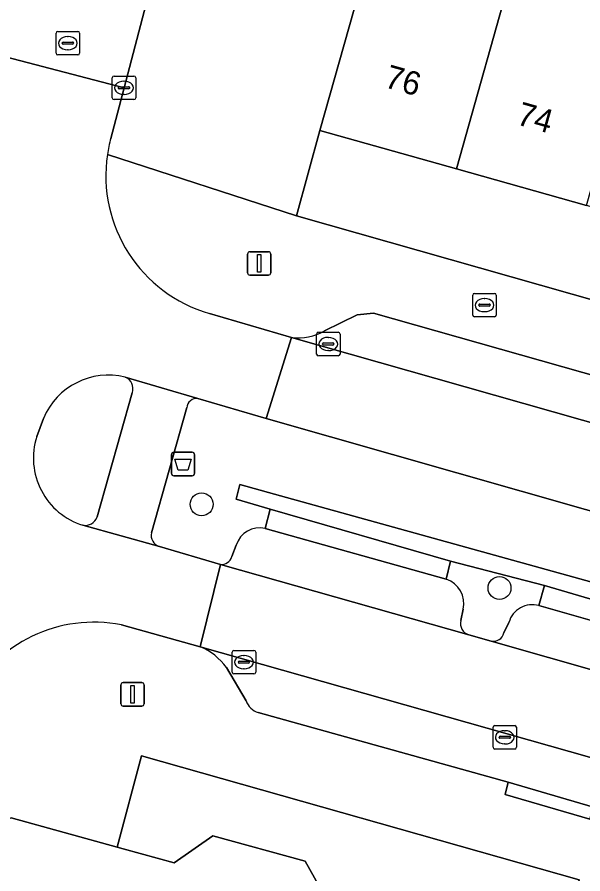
# Model space of a CAD drawing. Extents: x 158086 to 159499, y 382904 to 383981.
# Drawn here: x 158729.8 to 158753.93, y 383309.02 to 383345.54 of the extents above; entities that cross this region are included whole.
import ezdxf

# ---------------------------------------------------------------- set-up
doc = ezdxf.new("R2010")
doc.units = 0
for name, color, linetype in [('IMGEO_Afvalbak', 7, 'Continuous'), ('IMGEO_Berm_groen', 7, 'Continuous'), ('IMGEO_Boom', 7, 'Continuous'), ('IMGEO_Brandkraan', 7, 'Continuous'), ('IMGEO_Erf', 7, 'Continuous'), ('IMGEO_Groenvoorziening', 7, 'Continuous'), ('IMGEO_Haag', 7, 'Continuous'), ('IMGEO_Kolk', 7, 'Continuous'), ('IMGEO_Lichtmast', 7, 'Continuous'), ('IMGEO_Pand', 7, 'Continuous'), ('IMGEO_Pand_nummerreeks', 7, 'Continuous'), ('IMGEO_Parkeervlak_open', 7, 'Continuous'), ('IMGEO_Rijbaan_lokaal_gesloten', 7, 'Continuous'), ('IMGEO_Rijbaan_lokaal_open', 7, 'Continuous'), ('IMGEO_Rioolput', 7, 'Continuous'), ('IMGEO_Verkeerseiland_gesloten', 7, 'Continuous'), ('IMGEO_Voetpad_open', 7, 'Continuous')]:
    doc.layers.add(name, color=color, linetype=linetype)

msp = doc.modelspace()

# ---------------------------------------------------------------- linework, layer by layer
at = {"layer": 'IMGEO_Afvalbak'}
for p, q in [((158736.379, 383326.09), (158736.379, 383326.89)), ((158736.379, 383326.89), (158736.379, 383326.09)), ((158736.479, 383326.99), (158737.269, 383326.99)), ((158737.269, 383326.99), (158736.479, 383326.99)), ((158737.369, 383326.89), (158737.369, 383326.09)), ((158737.369, 383326.09), (158737.369, 383326.89)), ((158737.269, 383325.99), (158736.479, 383325.99)), ((158736.479, 383325.99), (158737.269, 383325.99))]:
    msp.add_line(p, q, dxfattribs=at)
msp.add_lwpolyline([(158736.522, 383326.704), (158737.226, 383326.704), (158737.077, 383326.234), (158736.671, 383326.234), (158736.522, 383326.704)], dxfattribs=at)
for centre, start, end in [((158736.479, 383326.89), 90, 180), ((158736.479, 383326.89), 90, 180), ((158737.269, 383326.89), 0, 90), ((158737.269, 383326.89), 360, 90), ((158736.479, 383326.09), 180, 270), ((158736.479, 383326.09), 180, 270), ((158737.269, 383326.09), 270, 0), ((158737.269, 383326.09), 270, 0)]:
    msp.add_arc(centre, 0.1, start, end, dxfattribs=at)
at = {"layer": 'IMGEO_Berm_groen'}
for points in [[(158740.417, 383328.436), (158737.507, 383329.287)], [(158737.033, 383328.892), (158735.529, 383323.563)], [(158759.428, 383323.022), (158740.417, 383328.436)], [(158740.373, 383323.744), (158740.593, 383324.569), (158739.145, 383324.987), (158739.299, 383325.619), (158740.771, 383325.211), (158761.742, 383319.401), (158761.98, 383320.196)], [(158735.869, 383322.977), (158738.467, 383322.212)], [(158738.963, 383322.544), (158739.144, 383323.039)], [(158748.289, 383322.345), (158748.104, 383321.579)], [(158752.049, 383320.455), (158752.292, 383321.307), (158748.289, 383322.345)], [(158748.828, 383320.303), (158748.72, 383319.823)], [(158750.564, 383319.293), (158750.776, 383319.743)], [(158749.072, 383319.208), (158750.014, 383318.947)]]:
    msp.add_lwpolyline(points, dxfattribs=at)
for centre, radius, start, end in [((158737.467, 383328.853), 0.435, 84.6858, 174.9254), ((158736.007, 383323.449), 0.492, 166.5701, 253.6749), ((158740.138, 383322.73), 1.041, 76.9326, 162.7478), ((158738.513, 383322.68), 0.47, 264.4217, 343.1714), ((158747.758, 383320.539), 1.096, 347.5565, 71.5845), ((158751.766, 383319.468), 1.027, 73.9924, 164.4449), ((158749.216, 383319.699), 0.511, 165.9265, 253.6435), ((158750.118, 383319.392), 0.457, 256.8412, 347.506)]:
    msp.add_arc(centre, radius, start, end, dxfattribs=at)
at = {"layer": 'IMGEO_Boom'}
for centre in [(158737.667, 383324.773), (158750.376, 383321.205)]:
    msp.add_circle(centre, 0.489, dxfattribs=at)
at = {"layer": 'IMGEO_Brandkraan'}
for p, q in [((158749.234, 383332.837), (158749.234, 383333.689)), ((158749.309, 383333.763), (158750.161, 383333.763)), ((158749.722, 383333.543), (158749.747, 383333.543)), ((158750.235, 383333.689), (158750.235, 383332.837)), ((158749.493, 383333.257), (158749.493, 383333.269)), ((158749.931, 383333.22), (158749.533, 383333.22)), ((158749.536, 383333.306), (158749.934, 383333.306)), ((158749.977, 383333.269), (158749.977, 383333.257)), ((158750.161, 383332.763), (158749.309, 383332.763)), ((158749.745, 383332.983), (158749.72, 383332.983))]:
    msp.add_line(p, q, dxfattribs=at)
for points in [[(158749.234, 383332.837), (158749.234, 383333.689)], [(158749.309, 383333.763), (158750.161, 383333.763)], [(158750.235, 383333.689), (158750.235, 383332.837)], [(158750.161, 383332.763), (158749.309, 383332.763)]]:
    msp.add_lwpolyline(points, dxfattribs=at)
for centre, radius, start, end in [((158749.311, 383333.687), 0.0765, 91.552, 178.448), ((158749.311, 383333.687), 0.0765, 91.552, 178.448), ((158750.159, 383333.687), 0.0765, 1.552, 88.448), ((158750.159, 383333.687), 0.0765, 1.552, 88.448), ((158749.533, 383333.266), 0.0403, 85.8775, 175.7526), ((158749.53, 383333.256), 0.0366, 178.938, 274.7102), ((158749.934, 383333.263), 0.043, 264.8664, 352.4533), ((158749.938, 383333.268), 0.0386, 1.7309, 96.639), ((158749.311, 383332.839), 0.0765, 181.552, 268.448), ((158749.311, 383332.839), 0.0765, 181.552, 268.448), ((158750.159, 383332.839), 0.0765, 271.552, 358.448), ((158750.159, 383332.839), 0.0765, 271.552, 358.448)]:
    msp.add_arc(centre, radius, start, end, dxfattribs=at)
for centre, major_axis, ratio, start_param, end_param in [((158749.721, 383333.263), (-0.387, 0.002), 0.722429, 4.712389, 7.853982), ((158749.746, 383333.263), (-0.39, 0.002), 0.717154, 1.570796, 4.712389)]:
    msp.add_ellipse(centre, major_axis=major_axis, ratio=ratio, start_param=start_param, end_param=end_param, dxfattribs=at)
at = {"layer": 'IMGEO_Erf'}
msp.add_lwpolyline([(158762.697, 383346.875), (158762.113, 383344.8), (158767.736, 383343.218), (158766.601, 383339.181), (158765.246, 383334.367), (158759.623, 383335.949), (158754.092, 383337.505), (158748.536, 383339.068), (158742.718, 383340.705), (158741.709, 383337.068), (158766.48, 383330.042), (158829.102, 383312.279)], dxfattribs=at)
at = {"layer": 'IMGEO_Groenvoorziening'}
msp.add_lwpolyline([(158740.593, 383324.569), (158748.289, 383322.345), (158752.292, 383321.307), (158763.028, 383318.163), (158763.383, 383318.059), (158763.608, 383318.883), (158763.265, 383318.979), (158761.742, 383319.401), (158740.771, 383325.211), (158739.299, 383325.619), (158739.145, 383324.987)], close=True, dxfattribs=at)
at = {"layer": 'IMGEO_Haag'}
msp.add_lwpolyline([(158740.771, 383325.211), (158739.299, 383325.619), (158739.145, 383324.987), (158740.593, 383324.569), (158748.289, 383322.345), (158752.292, 383321.307), (158763.028, 383318.163), (158763.383, 383318.059), (158763.608, 383318.883), (158763.265, 383318.979), (158761.742, 383319.401)], close=True, dxfattribs=at)
at = {"layer": 'IMGEO_Kolk'}
for p, q in [((158733.857, 383342.095), (158733.857, 383342.947)), ((158733.932, 383343.021), (158734.784, 383343.021)), ((158734.858, 383342.947), (158734.858, 383342.095)), ((158734.159, 383342.564), (158734.557, 383342.564)), ((158734.345, 383342.801), (158734.37, 383342.801)), ((158734.116, 383342.515), (158734.116, 383342.527)), ((158734.554, 383342.478), (158734.156, 383342.478)), ((158734.368, 383342.241), (158734.343, 383342.241)), ((158734.6, 383342.527), (158734.6, 383342.515)), ((158734.784, 383342.021), (158733.932, 383342.021)), ((158742.572, 383331.179), (158742.572, 383332.031)), ((158742.647, 383332.105), (158743.499, 383332.105)), ((158743.573, 383332.031), (158743.573, 383331.179)), ((158742.831, 383331.599), (158742.831, 383331.611)), ((158742.874, 383331.648), (158743.272, 383331.648)), ((158743.06, 383331.885), (158743.085, 383331.885)), ((158743.315, 383331.611), (158743.315, 383331.599)), ((158743.269, 383331.562), (158742.871, 383331.562)), ((158743.083, 383331.325), (158743.058, 383331.325)), ((158743.499, 383331.105), (158742.647, 383331.105)), ((158738.973, 383317.62), (158738.973, 383318.472)), ((158739.048, 383318.546), (158739.9, 383318.546)), ((158739.974, 383318.472), (158739.974, 383317.62)), ((158739.275, 383318.089), (158739.673, 383318.089)), ((158739.461, 383318.326), (158739.486, 383318.326)), ((158739.232, 383318.04), (158739.232, 383318.052)), ((158739.67, 383318.003), (158739.272, 383318.003)), ((158739.484, 383317.766), (158739.459, 383317.766)), ((158739.716, 383318.052), (158739.716, 383318.04)), ((158739.9, 383317.546), (158739.048, 383317.546)), ((158750.098, 383314.417), (158750.098, 383315.269)), ((158750.173, 383315.343), (158751.025, 383315.343)), ((158751.099, 383315.269), (158751.099, 383314.417)), ((158750.357, 383314.837), (158750.357, 383314.849)), ((158750.795, 383314.8), (158750.397, 383314.8)), ((158750.4, 383314.886), (158750.798, 383314.886)), ((158750.586, 383315.123), (158750.611, 383315.123)), ((158750.841, 383314.849), (158750.841, 383314.837)), ((158750.609, 383314.563), (158750.584, 383314.563)), ((158751.025, 383314.343), (158750.173, 383314.343))]:
    msp.add_line(p, q, dxfattribs=at)
for points in [[(158733.857, 383342.095), (158733.857, 383342.947)], [(158733.932, 383343.021), (158734.784, 383343.021)], [(158734.858, 383342.947), (158734.858, 383342.095)], [(158734.784, 383342.021), (158733.932, 383342.021)], [(158742.572, 383331.179), (158742.572, 383332.031)], [(158742.647, 383332.105), (158743.499, 383332.105)], [(158743.573, 383332.031), (158743.573, 383331.179)], [(158743.499, 383331.105), (158742.647, 383331.105)], [(158738.973, 383317.62), (158738.973, 383318.472)], [(158739.048, 383318.546), (158739.9, 383318.546)], [(158739.974, 383318.472), (158739.974, 383317.62)], [(158739.9, 383317.546), (158739.048, 383317.546)], [(158750.098, 383314.417), (158750.098, 383315.269)], [(158750.173, 383315.343), (158751.025, 383315.343)], [(158751.099, 383315.269), (158751.099, 383314.417)], [(158751.025, 383314.343), (158750.173, 383314.343)]]:
    msp.add_lwpolyline(points, dxfattribs=at)
for centre, radius, start, end in [((158733.934, 383342.945), 0.0765, 91.552, 178.448), ((158733.934, 383342.945), 0.0765, 91.552, 178.448), ((158734.782, 383342.945), 0.0765, 1.552, 88.448), ((158734.782, 383342.945), 0.0765, 1.552, 88.448), ((158734.156, 383342.524), 0.0403, 85.8775, 175.7526), ((158734.561, 383342.526), 0.0386, 1.7309, 96.639), ((158734.153, 383342.514), 0.0366, 178.938, 274.7102), ((158734.557, 383342.521), 0.043, 264.8664, 352.4533), ((158733.934, 383342.097), 0.0765, 181.552, 268.448), ((158733.934, 383342.097), 0.0765, 181.552, 268.448), ((158734.782, 383342.097), 0.0765, 271.552, 358.448), ((158734.782, 383342.097), 0.0765, 271.552, 358.448), ((158742.649, 383332.029), 0.0765, 91.552, 178.448), ((158742.649, 383332.029), 0.0765, 91.552, 178.448), ((158743.497, 383332.029), 0.0765, 1.552, 88.448), ((158743.497, 383332.029), 0.0765, 1.552, 88.448), ((158742.871, 383331.608), 0.0403, 85.8775, 175.7526), ((158742.868, 383331.598), 0.0366, 178.938, 274.7102), ((158743.272, 383331.605), 0.043, 264.8664, 352.4533), ((158743.276, 383331.61), 0.0386, 1.7309, 96.639), ((158742.649, 383331.181), 0.0765, 181.552, 268.448), ((158742.649, 383331.181), 0.0765, 181.552, 268.448), ((158743.497, 383331.181), 0.0765, 271.552, 358.448), ((158743.497, 383331.181), 0.0765, 271.552, 358.448), ((158739.05, 383318.47), 0.0765, 91.552, 178.448), ((158739.05, 383318.47), 0.0765, 91.552, 178.448), ((158739.898, 383318.47), 0.0765, 1.552, 88.448), ((158739.898, 383318.47), 0.0765, 1.552, 88.448), ((158739.272, 383318.049), 0.0403, 85.8775, 175.7526), ((158739.677, 383318.051), 0.0386, 1.7309, 96.639), ((158739.269, 383318.039), 0.0366, 178.938, 274.7102), ((158739.673, 383318.046), 0.043, 264.8664, 352.4533), ((158739.05, 383317.622), 0.0765, 181.552, 268.448), ((158739.05, 383317.622), 0.0765, 181.552, 268.448), ((158739.898, 383317.622), 0.0765, 271.552, 358.448), ((158739.898, 383317.622), 0.0765, 271.552, 358.448), ((158750.175, 383315.267), 0.0765, 91.552, 178.448), ((158750.175, 383315.267), 0.0765, 91.552, 178.448), ((158751.023, 383315.267), 0.0765, 1.552, 88.448), ((158751.023, 383315.267), 0.0765, 1.552, 88.448), ((158750.397, 383314.846), 0.0403, 85.8775, 175.7526), ((158750.394, 383314.836), 0.0366, 178.938, 274.7102), ((158750.798, 383314.843), 0.043, 264.8664, 352.4533), ((158750.802, 383314.848), 0.0386, 1.7309, 96.639), ((158750.175, 383314.419), 0.0765, 181.552, 268.448), ((158750.175, 383314.419), 0.0765, 181.552, 268.448), ((158751.023, 383314.419), 0.0765, 271.552, 358.448), ((158751.023, 383314.419), 0.0765, 271.552, 358.448)]:
    msp.add_arc(centre, radius, start, end, dxfattribs=at)
for centre, major_axis, ratio, start_param, end_param in [((158734.344, 383342.521), (-0.387, 0.002), 0.722429, 4.712389, 7.853982), ((158734.369, 383342.521), (-0.39, 0.002), 0.717154, 1.570796, 4.712389), ((158743.059, 383331.605), (-0.387, 0.002), 0.722429, 4.712389, 7.853982), ((158743.084, 383331.605), (-0.39, 0.002), 0.717154, 1.570796, 4.712389), ((158739.46, 383318.046), (-0.387, 0.002), 0.722429, 4.712389, 7.853982), ((158739.485, 383318.046), (-0.39, 0.002), 0.717154, 1.570796, 4.712389), ((158750.585, 383314.843), (-0.387, 0.002), 0.722429, 4.712389, 7.853982), ((158750.61, 383314.843), (-0.39, 0.002), 0.717154, 1.570796, 4.712389)]:
    msp.add_ellipse(centre, major_axis=major_axis, ratio=ratio, start_param=start_param, end_param=end_param, dxfattribs=at)
at = {"layer": 'IMGEO_Lichtmast'}
for p, q in [((158739.627, 383334.64), (158739.627, 383335.44)), ((158739.627, 383335.44), (158739.627, 383334.64)), ((158739.727, 383335.54), (158740.517, 383335.54)), ((158740.517, 383335.54), (158739.727, 383335.54)), ((158740.617, 383335.44), (158740.617, 383334.64)), ((158740.617, 383334.64), (158740.617, 383335.44)), ((158740.517, 383334.54), (158739.727, 383334.54)), ((158739.727, 383334.54), (158740.517, 383334.54)), ((158734.223, 383316.274), (158734.223, 383317.074)), ((158734.223, 383317.074), (158734.223, 383316.274)), ((158734.323, 383317.174), (158735.113, 383317.174)), ((158735.113, 383317.174), (158734.323, 383317.174)), ((158735.213, 383317.074), (158735.213, 383316.274)), ((158735.213, 383316.274), (158735.213, 383317.074)), ((158735.113, 383316.174), (158734.323, 383316.174)), ((158734.323, 383316.174), (158735.113, 383316.174))]:
    msp.add_line(p, q, dxfattribs=at)
for points in [[(158740.047, 383335.415), (158740.197, 383335.415), (158740.197, 383334.665), (158740.047, 383334.665), (158740.047, 383335.415)], [(158734.643, 383317.049), (158734.793, 383317.049), (158734.793, 383316.299), (158734.643, 383316.299), (158734.643, 383317.049)]]:
    msp.add_lwpolyline(points, dxfattribs=at)
for centre, start, end in [((158739.727, 383335.44), 90, 180), ((158739.727, 383335.44), 90, 180), ((158740.517, 383335.44), 0, 90), ((158740.517, 383335.44), 360, 90), ((158739.727, 383334.64), 180, 270), ((158739.727, 383334.64), 180, 270), ((158740.517, 383334.64), 270, 0), ((158740.517, 383334.64), 270, 0), ((158734.323, 383317.074), 90, 180), ((158734.323, 383317.074), 90, 180), ((158735.113, 383317.074), 0, 90), ((158735.113, 383317.074), 360, 90), ((158734.323, 383316.274), 180, 270), ((158734.323, 383316.274), 180, 270), ((158735.113, 383316.274), 270, 0), ((158735.113, 383316.274), 270, 0)]:
    msp.add_arc(centre, 0.1, start, end, dxfattribs=at)
at = {"layer": 'IMGEO_Pand'}
for points in [[(158751.027, 383347.919), (158751.588, 383349.911), (158749.933, 383350.377), (158749.373, 383348.385), (158745.209, 383349.557), (158742.718, 383340.705), (158748.536, 383339.068)], [(158756.583, 383346.356), (158757.122, 383348.273), (158756.073, 383348.568), (158755.534, 383346.651), (158751.027, 383347.919), (158748.536, 383339.068), (158754.092, 383337.505)], [(158734.063, 383310.168), (158729.552, 383311.413), (158728.013, 383310.572), (158726.638, 383305.589), (158740.051, 383301.883), (158746.884, 383299.995), (158746.826, 383299.786), (158750.621, 383298.706), (158752.515, 383305.385), (158748.706, 383306.463), (158747.639, 383302.691), (158742.1, 383304.249), (158743.079, 383307.796), (158742.083, 383309.564), (158738.149, 383310.65), (158736.503, 383309.495), (158734.326, 383310.095)]]:
    msp.add_lwpolyline(points, close=True, dxfattribs=at)
at = {"layer": 'IMGEO_Parkeervlak_open'}
for points in [[(158769.481, 383325.984), (158765.619, 383327.078), (158744.994, 383332.925), (158744.303, 383332.843), (158742.912, 383332.164)], [(158741.506, 383331.88), (158765.072, 383325.196), (158890.262, 383289.69), (158944.658, 383274.49)], [(158748.104, 383321.579), (158740.373, 383323.744)], [(158739.144, 383323.039), (158738.963, 383322.544)], [(158738.467, 383322.212), (158749.072, 383319.208)], [(158748.72, 383319.823), (158748.828, 383320.303)], [(158765.527, 383316.624), (158765.226, 383316.701), (158762.803, 383317.391), (158752.049, 383320.455)], [(158750.776, 383319.743), (158750.564, 383319.293)], [(158750.014, 383318.947), (158762.241, 383315.454), (158766.317, 383314.29)], [(158779.722, 383306.519), (158761.239, 383312.007), (158737.61, 383318.703)], [(158738.725, 383317.815), (158739.567, 383316.395)], [(158740.08, 383315.894), (158750.747, 383312.925), (158754.382, 383311.869), (158760.681, 383310.087), (158772.705, 383306.69), (158776.574, 383305.607)]]:
    msp.add_lwpolyline(points, dxfattribs=at)
for centre, radius, start, end in [((158741.744, 383334.324), 2.455, 264.4363, 298.4029), ((158740.138, 383322.73), 1.041, 76.9326, 162.7478), ((158738.513, 383322.68), 0.47, 264.4217, 343.1714), ((158747.758, 383320.539), 1.096, 347.5565, 71.5845), ((158751.766, 383319.468), 1.027, 73.9924, 164.4449), ((158749.216, 383319.699), 0.511, 165.9265, 253.6435), ((158750.118, 383319.392), 0.457, 256.8412, 347.506), ((158736.628, 383316.326), 2.572, 35.376, 67.5555), ((158740.337, 383316.671), 0.818, 199.6872, 251.6689)]:
    msp.add_arc(centre, radius, start, end, dxfattribs=at)
at = {"layer": 'IMGEO_Rijbaan_lokaal_gesloten'}
for points in [[(158890.262, 383289.69), (158765.072, 383325.196), (158741.506, 383331.88), (158740.417, 383328.436), (158759.428, 383323.022), (158764.06, 383321.713), (158775.977, 383318.346), (158777.269, 383318.018), (158793.787, 383313.278), (158796.136, 383312.583), (158796.541, 383312.469), (158829.722, 383303.087), (158829.74, 383303.082), (158829.758, 383303.076), (158834.805, 383301.617), (158836.836, 383301.132), (158874.937, 383290.272), (158883.066, 383288.015), (158884.054, 383287.741)], [(158801.245, 383304.458), (158784.984, 383309.029), (158783.68, 383309.43), (158767.409, 383313.972), (158766.317, 383314.29), (158762.241, 383315.454), (158750.014, 383318.947), (158749.072, 383319.208), (158738.467, 383322.212), (158737.61, 383318.703), (158761.239, 383312.007), (158779.722, 383306.519), (158801.091, 383300.409)]]:
    msp.add_lwpolyline(points, dxfattribs=at)
at = {"layer": 'IMGEO_Rijbaan_lokaal_open'}
for points in [[(158729.065, 383344.282), (158728.963, 383343.935), (158734.358, 383342.521), (158735.525, 383346.987), (158736.834, 383352.288), (158741.16, 383368.496), (158741.215, 383368.702), (158742.082, 383372.031), (158744.987, 383383.178), (158745.723, 383386.043), (158747.062, 383391.127), (158747.18, 383391.515), (158741.44, 383393.092), (158740.702, 383392.435)], [(158733.792, 383340.37), (158734.358, 383342.521), (158728.963, 383343.935), (158728.414, 383342.272)], [(158734.404, 383330.197), (158737.507, 383329.287), (158740.417, 383328.436), (158741.506, 383331.88), (158738.004, 383332.902)], [(158730.635, 383327.658), (158730.922, 383328.437)], [(158734.248, 383319.631), (158737.61, 383318.703), (158738.467, 383322.212), (158735.869, 383322.977), (158732.603, 383323.882)]]:
    msp.add_lwpolyline(points, dxfattribs=at)
for centre, radius, start, end in [((158739.37, 383338.852), 5.781, 164.7738, 171.7428), ((158739.702, 383338.781), 6.119, 171.5352, 253.8925), ((158733.698, 383327.27), 3.011, 76.4354, 157.1938), ((158733.493, 383326.747), 3, 162.3153, 252.7405), ((158733.065, 383313.708), 6.04, 78.7008, 152.7238)]:
    msp.add_arc(centre, radius, start, end, dxfattribs=at)
at = {"layer": 'IMGEO_Rioolput'}
for p, q in [((158731.462, 383344.002), (158731.462, 383344.854)), ((158731.537, 383344.928), (158732.389, 383344.928)), ((158732.463, 383344.854), (158732.463, 383344.002)), ((158731.721, 383344.422), (158731.721, 383344.434)), ((158732.159, 383344.385), (158731.761, 383344.385)), ((158731.764, 383344.471), (158732.162, 383344.471)), ((158731.95, 383344.708), (158731.975, 383344.708)), ((158732.205, 383344.434), (158732.205, 383344.422)), ((158731.973, 383344.148), (158731.948, 383344.148)), ((158732.389, 383343.928), (158731.537, 383343.928))]:
    msp.add_line(p, q, dxfattribs=at)
for points in [[(158731.462, 383344.002), (158731.462, 383344.854)], [(158731.537, 383344.928), (158732.389, 383344.928)], [(158732.463, 383344.854), (158732.463, 383344.002)], [(158732.389, 383343.928), (158731.537, 383343.928)]]:
    msp.add_lwpolyline(points, dxfattribs=at)
for centre, radius, start, end in [((158731.539, 383344.852), 0.0765, 91.552, 178.448), ((158731.539, 383344.852), 0.0765, 91.552, 178.448), ((158732.387, 383344.852), 0.0765, 1.552, 88.448), ((158732.387, 383344.852), 0.0765, 1.552, 88.448), ((158731.761, 383344.431), 0.0403, 85.8775, 175.7526), ((158731.758, 383344.421), 0.0366, 178.938, 274.7102), ((158732.162, 383344.428), 0.043, 264.8664, 352.4533), ((158732.166, 383344.433), 0.0386, 1.7309, 96.639), ((158731.539, 383344.004), 0.0765, 181.552, 268.448), ((158731.539, 383344.004), 0.0765, 181.552, 268.448), ((158732.387, 383344.004), 0.0765, 271.552, 358.448), ((158732.387, 383344.004), 0.0765, 271.552, 358.448)]:
    msp.add_arc(centre, radius, start, end, dxfattribs=at)
for centre, major_axis, ratio, start_param, end_param in [((158731.949, 383344.428), (-0.387, 0.002), 0.722429, 4.712389, 7.853982), ((158731.974, 383344.428), (-0.39, 0.002), 0.717154, 1.570796, 4.712389)]:
    msp.add_ellipse(centre, major_axis=major_axis, ratio=ratio, start_param=start_param, end_param=end_param, dxfattribs=at)
at = {"layer": 'IMGEO_Verkeerseiland_gesloten'}
for points in [[(158733.209, 383324.234), (158734.713, 383329.53)], [(158730.922, 383328.437), (158730.635, 383327.658)]]:
    msp.add_lwpolyline(points, dxfattribs=at)
for centre, radius, start, end in [((158733.698, 383327.27), 3.011, 76.4354, 157.1938), ((158734.21, 383329.702), 0.532, 341.1505, 68.5631), ((158733.493, 383326.747), 3, 162.3153, 252.7405), ((158732.699, 383324.415), 0.542, 259.8352, 340.4658)]:
    msp.add_arc(centre, radius, start, end, dxfattribs=at)
at = {"layer": 'IMGEO_Voetpad_open'}
for points in [[(158746.157, 383352.926), (158744.28, 383353.454), (158746.457, 383361.191), (158748.342, 383360.66), (158749.166, 383363.59), (158750.063, 383366.673), (158741.16, 383368.496), (158736.834, 383352.288), (158735.525, 383346.987), (158734.358, 383342.521), (158733.792, 383340.37)], [(158733.649, 383339.682), (158741.709, 383337.068), (158742.718, 383340.705), (158745.209, 383349.557), (158746.157, 383352.926)], [(158909.214, 383289.555), (158830.055, 383312.009), (158829.102, 383312.279), (158766.48, 383330.042), (158741.709, 383337.068), (158733.649, 383339.682)], [(158738.004, 383332.902), (158741.506, 383331.88)], [(158742.912, 383332.164), (158744.303, 383332.843), (158744.994, 383332.925), (158765.619, 383327.078), (158765.751, 383327.533), (158765.966, 383327.472), (158769.605, 383326.437), (158769.481, 383325.984), (158890.831, 383291.584), (158942.057, 383277.301)], [(158737.507, 383329.287), (158734.404, 383330.197)], [(158734.713, 383329.53), (158733.209, 383324.234)], [(158735.529, 383323.563), (158737.033, 383328.892)], [(158732.603, 383323.882), (158735.869, 383322.977)], [(158737.61, 383318.703), (158734.248, 383319.631)], [(158739.567, 383316.395), (158738.725, 383317.815)], [(158776.574, 383305.607), (158772.705, 383306.69), (158760.681, 383310.087), (158754.382, 383311.869), (158754.232, 383311.354), (158750.618, 383312.408), (158750.747, 383312.925), (158740.08, 383315.894)], [(158729.552, 383311.413), (158734.063, 383310.168), (158735.098, 383314.047), (158753.77, 383308.767), (158753.051, 383305.749), (158758.936, 383304.084), (158765.24, 383302.3), (158771.394, 383300.559), (158777.811, 383298.744), (158780.697, 383297.927), (158787.49, 383296.004), (158790.372, 383295.088), (158799.862, 383292.403)]]:
    msp.add_lwpolyline(points, dxfattribs=at)
for points in [[(158748.289, 383322.345), (158740.593, 383324.569), (158740.373, 383323.744), (158748.104, 383321.579)], [(158765.226, 383316.701), (158765.483, 383317.503), (158765.743, 383318.317), (158772.35, 383316.418), (158772.59, 383317.218), (158763.495, 383319.77), (158761.98, 383320.196), (158761.742, 383319.401), (158763.265, 383318.979), (158763.608, 383318.883), (158763.383, 383318.059), (158763.028, 383318.163), (158752.292, 383321.307), (158752.049, 383320.455), (158762.803, 383317.391)], [(158734.326, 383310.095), (158736.503, 383309.495), (158738.149, 383310.65), (158742.083, 383309.564), (158743.079, 383307.796), (158742.1, 383304.249), (158747.639, 383302.691), (158748.706, 383306.463), (158752.515, 383305.385), (158752.916, 383305.271), (158753.051, 383305.749), (158753.77, 383308.767), (158735.098, 383314.047), (158734.063, 383310.168)], [(158754.382, 383311.869), (158750.747, 383312.925), (158750.618, 383312.408), (158754.232, 383311.354)]]:
    msp.add_lwpolyline(points, close=True, dxfattribs=at)
for centre, radius, start, end in [((158739.37, 383338.852), 5.781, 164.7738, 171.7428), ((158739.702, 383338.781), 6.119, 171.5352, 253.8925), ((158741.744, 383334.324), 2.455, 264.4363, 298.4029), ((158734.21, 383329.702), 0.532, 341.1505, 68.5631), ((158737.467, 383328.853), 0.435, 84.6858, 174.9254), ((158732.699, 383324.415), 0.542, 259.8352, 340.4658), ((158736.007, 383323.449), 0.492, 166.5701, 253.6749), ((158733.065, 383313.708), 6.04, 78.7008, 152.7238), ((158736.628, 383316.326), 2.572, 35.376, 67.5555), ((158740.337, 383316.671), 0.818, 199.6872, 251.6689)]:
    msp.add_arc(centre, radius, start, end, dxfattribs=at)

# ---------------------------------------------------------------- texts
at = {"layer": 'IMGEO_Pand_nummerreeks'}
for s, p in [('76', (158745.42, 383342.562)), ('74', (158751.052, 383340.978))]:
    msp.add_text(s, height=1, rotation=344.2895, dxfattribs=at).set_placement(p)

doc.saveas('drawing.dxf')
